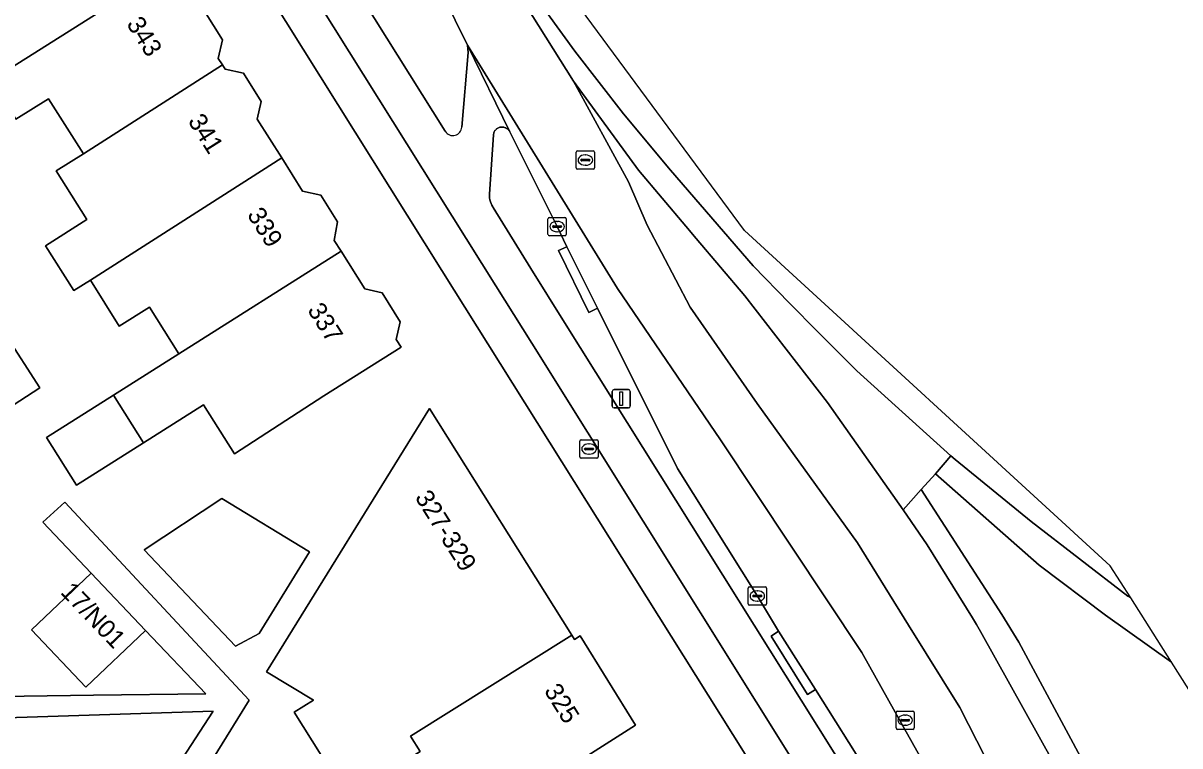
# Model space of a CAD drawing. Extents: x 159279 to 160377, y 384531 to 385888.
# Drawn here: x 160272.5 to 160335.8, y 384823.8 to 384863.4 of the extents above; entities that cross this region are included whole.
import ezdxf

# ---------------------------------------------------------------- set-up
doc = ezdxf.new("R2010")
doc.units = 0
for name, color, linetype in [('IMGEO_Berm_groen', 7, 'Continuous'), ('IMGEO_Berm_open', 7, 'Continuous'), ('IMGEO_Brandkraan', 7, 'Continuous'), ('IMGEO_Erf', 7, 'Continuous'), ('IMGEO_Fietspad_gesloten', 7, 'Continuous'), ('IMGEO_Kolk', 7, 'Continuous'), ('IMGEO_Lichtmast', 7, 'Continuous'), ('IMGEO_Pand', 7, 'Continuous'), ('IMGEO_Pand_nummerreeks', 7, 'Continuous'), ('IMGEO_Rijbaan_regionaal_gesloten', 7, 'Continuous'), ('IMGEO_Rioolput', 7, 'Continuous'), ('IMGEO_Verkeerseiland_open', 7, 'Continuous'), ('IMGEO_Voetpad_open', 7, 'Continuous')]:
    doc.layers.add(name, color=color, linetype=linetype)

msp = doc.modelspace()

# ---------------------------------------------------------------- linework, layer by layer
at = {"layer": 'IMGEO_Berm_groen'}
msp.add_lwpolyline([(160344.939, 384813.291), (160335.359, 384828.406), (160331.753, 384830.982), (160328.12, 384833.722), (160322.436, 384838.728), (160321.664, 384837.872), (160326.077, 384831.015), (160327.003, 384829.512), (160331.807, 384820.577), (160333.709, 384816.149), (160336.127, 384809.135), (160338.841, 384798.782), (160339.23, 384799.289), (160339.572, 384799.83), (160339.865, 384800.398)], close=True, dxfattribs=at)
at = {"layer": 'IMGEO_Berm_open'}
for points in [[(160264.639, 384906.895), (160295.608, 384857.491)], [(160296.97, 384869.249), (160302.621, 384860.241), (160306.179, 384855.355), (160308.77, 384852.302), (160309.347, 384851.622), (160312.015, 384848.479), (160316.525, 384842.639), (160320.673, 384836.753), (160321.664, 384837.872), (160322.436, 384838.728), (160323.291, 384839.715), (160318.14, 384844.363), (160317.366, 384845.136), (160316.008, 384846.501), (160314.455, 384848.079), (160312.464, 384850.125), (160307.93, 384855.361), (160305.359, 384858.448), (160302.699, 384861.878), (160301.205, 384863.945)], [(160296.514, 384857.722), (160296.857, 384861.802), (160296.825, 384862.203), (160294.122, 384867.695)], [(160318.818, 384822.241), (160315.88, 384826.916), (160315.43, 384826.641), (160313.442, 384829.843), (160313.857, 384830.117), (160312.691, 384832.034), (160308.325, 384839.028), (160303.934, 384847.802), (160303.473, 384847.562), (160301.806, 384850.953), (160302.255, 384851.157), (160301.731, 384852.27), (160299.136, 384857.465), (160299.115, 384857.502), (160299.091, 384857.537), (160299.065, 384857.569), (160299.035, 384857.599), (160299.003, 384857.626), (160298.968, 384857.65), (160298.931, 384857.672), (160298.893, 384857.689), (160298.853, 384857.703), (160298.813, 384857.714), (160298.771, 384857.721), (160298.729, 384857.724), (160298.687, 384857.723), (160298.645, 384857.719), (160298.603, 384857.711), (160298.563, 384857.699), (160298.523, 384857.684), (160298.486, 384857.665), (160298.45, 384857.643), (160298.416, 384857.618), (160298.385, 384857.589), (160298.356, 384857.559), (160298.33, 384857.525), (160298.307, 384857.49), (160298.287, 384857.452), (160298.271, 384857.413), (160298.259, 384857.373), (160298.25, 384857.332), (160298.245, 384857.297), (160298.032, 384854.053), (160298.03, 384853.947), (160298.037, 384853.842), (160298.053, 384853.737), (160298.079, 384853.635), (160298.114, 384853.535), (160298.157, 384853.439), (160298.209, 384853.347), (160298.231, 384853.313), (160300.289, 384849.981), (160302.139, 384847.025), (160320.327, 384817.968)]]:
    msp.add_lwpolyline(points, dxfattribs=at)
for points in [[(160302.255, 384851.157), (160301.806, 384850.953), (160303.473, 384847.562), (160303.934, 384847.802)], [(160313.857, 384830.117), (160313.442, 384829.843), (160315.43, 384826.641), (160315.88, 384826.916)]]:
    msp.add_lwpolyline(points, close=True, dxfattribs=at)
msp.add_arc((160296.026, 384857.744), 0.489, 211.23717, 357.37037, dxfattribs=at)
at = {"layer": 'IMGEO_Brandkraan'}
for p, q in [((160302.978, 384839.663), (160302.978, 384840.515)), ((160303.053, 384840.589), (160303.905, 384840.589)), ((160303.979, 384840.515), (160303.979, 384839.663)), ((160303.237, 384840.083), (160303.237, 384840.095)), ((160303.675, 384840.046), (160303.277, 384840.046)), ((160303.28, 384840.132), (160303.678, 384840.132)), ((160303.466, 384840.369), (160303.491, 384840.369)), ((160303.721, 384840.095), (160303.721, 384840.083)), ((160303.905, 384839.589), (160303.053, 384839.589)), ((160303.489, 384839.809), (160303.464, 384839.809))]:
    msp.add_line(p, q, dxfattribs=at)
for points in [[(160302.978, 384839.663), (160302.978, 384840.515)], [(160303.053, 384840.589), (160303.905, 384840.589)], [(160303.979, 384840.515), (160303.979, 384839.663)], [(160303.905, 384839.589), (160303.053, 384839.589)]]:
    msp.add_lwpolyline(points, dxfattribs=at)
for centre, radius, start, end in [((160303.055, 384840.513), 0.0765, 91.55205, 178.44795), ((160303.055, 384840.513), 0.0765, 91.55205, 178.44795), ((160303.903, 384840.513), 0.0765, 1.55205, 88.44795), ((160303.903, 384840.513), 0.0765, 1.55205, 88.44795), ((160303.277, 384840.092), 0.0403, 85.87752, 175.75265), ((160303.274, 384840.082), 0.0366, 178.93798, 274.71019), ((160303.678, 384840.089), 0.043, 264.86636, 352.45326), ((160303.682, 384840.094), 0.0386, 1.73085, 96.63898), ((160303.055, 384839.665), 0.0765, 181.55205, 268.44795), ((160303.055, 384839.665), 0.0765, 181.55205, 268.44795), ((160303.903, 384839.665), 0.0765, 271.55205, 358.44795), ((160303.903, 384839.665), 0.0765, 271.55205, 358.44795)]:
    msp.add_arc(centre, radius, start, end, dxfattribs=at)
for centre, major_axis, ratio, start_param, end_param in [((160303.465, 384840.089), (-0.387, 0.002), 0.722429, 4.712389, 7.853982), ((160303.49, 384840.089), (-0.39, 0.002), 0.717154, 1.570796, 4.712389)]:
    msp.add_ellipse(centre, major_axis=major_axis, ratio=ratio, start_param=start_param, end_param=end_param, dxfattribs=at)
at = {"layer": 'IMGEO_Erf'}
for points in [[(160319.365, 384811.672), (160298.607, 384844.772), (160295.415, 384849.862), (160269.687, 384890.943)], [(160282.435, 384864.064), (160283.415, 384862.509), (160283.183, 384861.486), (160283.407, 384861.131), (160283.553, 384860.899), (160284.566, 384860.668), (160285.534, 384859.13), (160285.314, 384858.158), (160286.655, 384856.029), (160287.801, 384854.21), (160288.79, 384853.985), (160289.701, 384852.538), (160289.531, 384851.517), (160289.905, 384850.923), (160291.206, 384848.859), (160292.148, 384848.645), (160293.145, 384847.062), (160292.925, 384846.094), (160293.191, 384845.672), (160288.961, 384843.007), (160284.065, 384839.825), (160282.38, 384842.501), (160279.083, 384840.424), (160275.414, 384838.113), (160273.771, 384840.721), (160277.44, 384843.032), (160281.029, 384845.293), (160279.415, 384847.856), (160277.764, 384846.816), (160276.181, 384849.329), (160275.282, 384848.763), (160273.732, 384851.225), (160275.995, 384852.651), (160274.315, 384855.318), (160275.796, 384856.251), (160273.89, 384859.277), (160272.1, 384858.149)], [(160290.301, 384820.958), (160287.343, 384825.674), (160288.391, 384826.332), (160285.826, 384827.882), (160294.736, 384842.305), (160302.529, 384829.893), (160302.676, 384829.659), (160302.984, 384829.854), (160306.02, 384824.955), (160301.802, 384822.271)], [(160262.41, 384826.405), (160276.347, 384826.596), (160282.496, 384826.68), (160279.207, 384830.148), (160275.927, 384827.038), (160272.95, 384830.179), (160276.23, 384833.289), (160273.585, 384836.078), (160274.78, 384837.177), (160284.867, 384826.331), (160275.234, 384810.737)], [(160253.932, 384783.658), (160272.813, 384811.866), (160273.572, 384811.373), (160282.902, 384825.728), (160261.942, 384825.057)]]:
    msp.add_lwpolyline(points, dxfattribs=at)
for points in [[(160270.417, 384841.512), (160268.536, 384844.439), (160266.537, 384847.549), (160269.527, 384849.471), (160271.531, 384846.354), (160273.408, 384843.435)], [(160284.131, 384829.288), (160279.122, 384834.571), (160283.386, 384837.371), (160288.181, 384834.453), (160285.419, 384829.982)]]:
    msp.add_lwpolyline(points, close=True, dxfattribs=at)
at = {"layer": 'IMGEO_Fietspad_gesloten'}
for points in [[(160295.608, 384857.491), (160264.639, 384906.895), (160261.57, 384911.857)], [(160262.906, 384905.64), (160298.372, 384849.032), (160300.343, 384845.88), (160318.721, 384816.492)], [(160320.327, 384817.968), (160302.139, 384847.025), (160300.289, 384849.981), (160298.231, 384853.313), (160298.209, 384853.347), (160298.157, 384853.439), (160298.114, 384853.535), (160298.079, 384853.635), (160298.053, 384853.737), (160298.037, 384853.842), (160298.03, 384853.947), (160298.032, 384854.053), (160298.245, 384857.297), (160298.25, 384857.332), (160298.259, 384857.373), (160298.271, 384857.413), (160298.287, 384857.452), (160298.307, 384857.49), (160298.33, 384857.525), (160298.356, 384857.559), (160298.385, 384857.589), (160298.416, 384857.618), (160298.45, 384857.643), (160298.486, 384857.665), (160298.523, 384857.684), (160298.563, 384857.699), (160298.603, 384857.711), (160298.645, 384857.719), (160298.687, 384857.723), (160298.729, 384857.724), (160298.771, 384857.721), (160298.813, 384857.714), (160298.853, 384857.703), (160298.893, 384857.689), (160298.931, 384857.672), (160298.968, 384857.65), (160299.003, 384857.626), (160299.035, 384857.599), (160299.065, 384857.569), (160299.091, 384857.537), (160299.115, 384857.502), (160299.136, 384857.465), (160296.825, 384862.203), (160296.857, 384861.802), (160296.514, 384857.722)]]:
    msp.add_lwpolyline(points, dxfattribs=at)
msp.add_arc((160296.026, 384857.744), 0.489, 211.23717, 357.37037, dxfattribs=at)
at = {"layer": 'IMGEO_Kolk'}
for p, q in [((160301.231, 384851.845), (160301.231, 384852.697)), ((160301.306, 384852.771), (160302.158, 384852.771)), ((160301.719, 384852.551), (160301.744, 384852.551)), ((160302.232, 384852.697), (160302.232, 384851.845)), ((160301.49, 384852.265), (160301.49, 384852.277)), ((160301.928, 384852.228), (160301.53, 384852.228)), ((160301.533, 384852.314), (160301.931, 384852.314)), ((160301.742, 384851.991), (160301.717, 384851.991)), ((160301.974, 384852.277), (160301.974, 384852.265)), ((160302.158, 384851.771), (160301.306, 384851.771)), ((160312.189, 384831.608), (160312.189, 384832.46)), ((160312.264, 384832.534), (160313.116, 384832.534)), ((160312.677, 384832.314), (160312.702, 384832.314)), ((160313.19, 384832.46), (160313.19, 384831.608)), ((160312.448, 384832.028), (160312.448, 384832.04)), ((160312.886, 384831.991), (160312.488, 384831.991)), ((160312.491, 384832.077), (160312.889, 384832.077)), ((160312.7, 384831.754), (160312.675, 384831.754)), ((160312.932, 384832.04), (160312.932, 384832.028)), ((160313.116, 384831.534), (160312.264, 384831.534))]:
    msp.add_line(p, q, dxfattribs=at)
for points in [[(160301.231, 384851.845), (160301.231, 384852.697)], [(160301.306, 384852.771), (160302.158, 384852.771)], [(160302.232, 384852.697), (160302.232, 384851.845)], [(160302.158, 384851.771), (160301.306, 384851.771)], [(160312.189, 384831.608), (160312.189, 384832.46)], [(160312.264, 384832.534), (160313.116, 384832.534)], [(160313.19, 384832.46), (160313.19, 384831.608)], [(160313.116, 384831.534), (160312.264, 384831.534)]]:
    msp.add_lwpolyline(points, dxfattribs=at)
for centre, radius, start, end in [((160301.308, 384852.695), 0.0765, 91.55205, 178.44795), ((160301.308, 384852.695), 0.0765, 91.55205, 178.44795), ((160302.156, 384852.695), 0.0765, 1.55205, 88.44795), ((160302.156, 384852.695), 0.0765, 1.55205, 88.44795), ((160301.53, 384852.274), 0.0403, 85.87752, 175.75265), ((160301.527, 384852.264), 0.0366, 178.93798, 274.71019), ((160301.931, 384852.271), 0.043, 264.86636, 352.45326), ((160301.935, 384852.276), 0.0386, 1.73085, 96.63898), ((160301.308, 384851.847), 0.0765, 181.55205, 268.44795), ((160301.308, 384851.847), 0.0765, 181.55205, 268.44795), ((160302.156, 384851.847), 0.0765, 271.55205, 358.44795), ((160302.156, 384851.847), 0.0765, 271.55205, 358.44795), ((160312.266, 384832.458), 0.0765, 91.55205, 178.44795), ((160312.266, 384832.458), 0.0765, 91.55205, 178.44795), ((160313.114, 384832.458), 0.0765, 1.55205, 88.44795), ((160313.114, 384832.458), 0.0765, 1.55205, 88.44795), ((160312.488, 384832.037), 0.0403, 85.87752, 175.75265), ((160312.485, 384832.027), 0.0366, 178.93798, 274.71019), ((160312.889, 384832.034), 0.043, 264.86636, 352.45326), ((160312.893, 384832.039), 0.0386, 1.73085, 96.63898), ((160312.266, 384831.61), 0.0765, 181.55205, 268.44795), ((160312.266, 384831.61), 0.0765, 181.55205, 268.44795), ((160313.114, 384831.61), 0.0765, 271.55205, 358.44795), ((160313.114, 384831.61), 0.0765, 271.55205, 358.44795)]:
    msp.add_arc(centre, radius, start, end, dxfattribs=at)
for centre, major_axis, ratio, start_param, end_param in [((160301.718, 384852.271), (-0.387, 0.002), 0.722429, 4.712389, 7.853982), ((160301.743, 384852.271), (-0.39, 0.002), 0.717154, 1.570796, 4.712389), ((160312.676, 384832.034), (-0.387, 0.002), 0.722429, 4.712389, 7.853982), ((160312.701, 384832.034), (-0.39, 0.002), 0.717154, 1.570796, 4.712389)]:
    msp.add_ellipse(centre, major_axis=major_axis, ratio=ratio, start_param=start_param, end_param=end_param, dxfattribs=at)
at = {"layer": 'IMGEO_Lichtmast'}
for p, q in [((160304.746, 384842.439), (160304.746, 384843.239)), ((160304.746, 384843.239), (160304.746, 384842.439)), ((160304.846, 384843.339), (160305.636, 384843.339)), ((160305.636, 384843.339), (160304.846, 384843.339)), ((160305.736, 384843.239), (160305.736, 384842.439)), ((160305.736, 384842.439), (160305.736, 384843.239)), ((160305.636, 384842.339), (160304.846, 384842.339)), ((160304.846, 384842.339), (160305.636, 384842.339))]:
    msp.add_line(p, q, dxfattribs=at)
msp.add_lwpolyline([(160305.166, 384843.214), (160305.316, 384843.214), (160305.316, 384842.464), (160305.166, 384842.464), (160305.166, 384843.214)], dxfattribs=at)
for centre, start, end in [((160304.846, 384843.239), 90, 180), ((160304.846, 384843.239), 90, 180), ((160305.636, 384843.239), 0, 90), ((160305.636, 384843.239), 360, 90), ((160304.846, 384842.439), 180, 270), ((160304.846, 384842.439), 180, 270), ((160305.636, 384842.439), 270, 0), ((160305.636, 384842.439), 270, 0)]:
    msp.add_arc(centre, 0.1, start, end, dxfattribs=at)
at = {"layer": 'IMGEO_Pand'}
for points in [[(160280.173, 384866.245), (160278.974, 384868.149), (160279.193, 384869.114), (160278.139, 384870.787), (160277.191, 384871.002), (160276.959, 384871.37), (160269.346, 384866.559), (160269.46, 384866.371), (160270.373, 384864.856), (160271.395, 384863.16), (160269.638, 384862.054), (160270.749, 384860.292)], [(160283.407, 384861.131), (160283.183, 384861.486), (160283.415, 384862.509), (160282.435, 384864.064), (160281.399, 384864.299), (160280.173, 384866.245), (160270.749, 384860.292), (160270.938, 384859.992), (160271.637, 384858.883), (160272.1, 384858.149), (160273.89, 384859.277), (160275.796, 384856.251)], [(160275.796, 384856.251), (160274.315, 384855.318), (160275.995, 384852.651), (160273.732, 384851.225), (160275.282, 384848.763), (160276.181, 384849.329), (160286.655, 384856.029), (160285.314, 384858.158), (160285.534, 384859.13), (160284.566, 384860.668), (160283.553, 384860.899), (160283.407, 384861.131)], [(160289.905, 384850.923), (160289.531, 384851.517), (160289.701, 384852.538), (160288.79, 384853.985), (160287.801, 384854.21), (160286.655, 384856.029), (160276.181, 384849.329), (160277.764, 384846.816), (160279.415, 384847.856), (160281.029, 384845.293)], [(160281.029, 384845.293), (160277.44, 384843.032), (160279.083, 384840.424), (160282.38, 384842.501), (160284.065, 384839.825), (160288.961, 384843.007), (160293.191, 384845.672), (160292.925, 384846.094), (160293.145, 384847.062), (160292.148, 384848.645), (160291.206, 384848.859), (160289.905, 384850.923)], [(160268.536, 384844.439), (160270.417, 384841.512), (160273.408, 384843.435), (160271.531, 384846.354)], [(160277.44, 384843.032), (160273.771, 384840.721), (160275.414, 384838.113), (160279.083, 384840.424)], [(160294.736, 384842.305), (160285.826, 384827.882), (160288.391, 384826.332), (160287.343, 384825.674), (160290.301, 384820.958), (160292.328, 384822.333), (160294.228, 384823.526), (160293.708, 384824.355), (160302.529, 384829.893)], [(160283.386, 384837.371), (160279.122, 384834.571), (160284.131, 384829.288), (160285.419, 384829.982), (160288.181, 384834.453)], [(160279.207, 384830.148), (160276.23, 384833.289), (160272.95, 384830.179), (160275.927, 384827.038)], [(160297.306, 384819.126), (160297.181, 384819.331), (160301.802, 384822.271), (160306.02, 384824.955), (160302.984, 384829.854), (160302.676, 384829.659), (160302.529, 384829.893), (160293.708, 384824.355), (160294.228, 384823.526), (160292.328, 384822.333), (160290.301, 384820.958), (160275.234, 384810.737), (160275.038, 384810.42), (160283.713, 384804.784), (160284.353, 384805.173), (160288.205, 384807.511), (160286.664, 384809.936), (160285.234, 384811.6), (160285.824, 384811.975), (160291.167, 384815.224)]]:
    msp.add_lwpolyline(points, close=True, dxfattribs=at)
at = {"layer": 'IMGEO_Rijbaan_regionaal_gesloten'}
for points in [[(160326.594, 384820.412), (160323.776, 384825.932), (160320.973, 384830.436), (160318.17, 384834.94), (160312.673, 384842.588), (160309.018, 384847.856), (160306.653, 384852.355), (160305.645, 384854.721), (160302.621, 384860.241), (160296.97, 384869.249)], [(160294.122, 384867.695), (160296.825, 384862.203), (160300.93, 384855.538), (160305.035, 384848.872), (160310.68, 384840.594), (160314.545, 384834.764), (160318.409, 384828.934), (160320.583, 384825.053), (160322.756, 384821.173)], [(160301.205, 384863.945), (160302.699, 384861.878), (160305.359, 384858.448), (160307.93, 384855.361), (160312.464, 384850.125), (160314.455, 384848.079), (160316.008, 384846.501), (160317.366, 384845.136), (160318.14, 384844.363), (160323.291, 384839.715), (160323.511, 384839.517), (160327.681, 384836.111), (160332.978, 384832.035), (160333.127, 384831.927), (160332.01, 384833.689), (160311.993, 384852.061), (160300.951, 384867.029)], [(160322.756, 384821.173), (160320.583, 384825.053), (160318.409, 384828.934), (160314.545, 384834.764), (160310.68, 384840.594), (160305.035, 384848.872), (160300.93, 384855.538), (160296.825, 384862.203), (160299.136, 384857.465), (160301.731, 384852.27), (160302.255, 384851.157), (160303.934, 384847.802), (160308.325, 384839.028), (160312.691, 384832.034), (160313.857, 384830.117), (160315.88, 384826.916), (160318.818, 384822.241)], [(160330.534, 384820.003), (160324.909, 384830.098), (160324.689, 384830.473), (160324.467, 384830.847), (160321.986, 384834.833), (160320.673, 384836.753), (160316.525, 384842.639), (160312.015, 384848.479), (160309.347, 384851.622), (160308.77, 384852.302), (160306.179, 384855.355), (160302.621, 384860.241), (160305.645, 384854.721), (160306.653, 384852.355), (160309.018, 384847.856), (160312.673, 384842.588), (160318.17, 384834.94), (160320.973, 384830.436), (160323.776, 384825.932), (160326.594, 384820.412)]]:
    msp.add_lwpolyline(points, dxfattribs=at)
at = {"layer": 'IMGEO_Rioolput'}
for p, q in [((160302.852, 384856.414), (160303.704, 384856.414)), ((160302.777, 384855.488), (160302.777, 384856.34)), ((160303.036, 384855.908), (160303.036, 384855.92)), ((160303.474, 384855.871), (160303.076, 384855.871)), ((160303.079, 384855.957), (160303.477, 384855.957)), ((160303.265, 384856.194), (160303.29, 384856.194)), ((160303.52, 384855.92), (160303.52, 384855.908)), ((160303.778, 384856.34), (160303.778, 384855.488)), ((160303.704, 384855.414), (160302.852, 384855.414)), ((160303.288, 384855.634), (160303.263, 384855.634)), ((160320.281, 384824.806), (160320.281, 384825.658)), ((160320.356, 384825.732), (160321.208, 384825.732)), ((160320.769, 384825.512), (160320.794, 384825.512)), ((160321.282, 384825.658), (160321.282, 384824.806)), ((160321.208, 384824.732), (160320.356, 384824.732)), ((160320.54, 384825.226), (160320.54, 384825.238)), ((160320.978, 384825.189), (160320.58, 384825.189)), ((160320.583, 384825.275), (160320.981, 384825.275)), ((160320.792, 384824.952), (160320.767, 384824.952)), ((160321.024, 384825.238), (160321.024, 384825.226))]:
    msp.add_line(p, q, dxfattribs=at)
for points in [[(160302.852, 384856.414), (160303.704, 384856.414)], [(160302.777, 384855.488), (160302.777, 384856.34)], [(160303.778, 384856.34), (160303.778, 384855.488)], [(160303.704, 384855.414), (160302.852, 384855.414)], [(160320.281, 384824.806), (160320.281, 384825.658)], [(160320.356, 384825.732), (160321.208, 384825.732)], [(160321.282, 384825.658), (160321.282, 384824.806)], [(160321.208, 384824.732), (160320.356, 384824.732)]]:
    msp.add_lwpolyline(points, dxfattribs=at)
for centre, radius, start, end in [((160302.854, 384856.338), 0.0765, 91.55205, 178.44795), ((160302.854, 384856.338), 0.0765, 91.55205, 178.44795), ((160303.702, 384856.338), 0.0765, 1.55205, 88.44795), ((160303.702, 384856.338), 0.0765, 1.55205, 88.44795), ((160303.076, 384855.917), 0.0403, 85.87752, 175.75265), ((160303.073, 384855.907), 0.0366, 178.93798, 274.71019), ((160303.477, 384855.914), 0.043, 264.86636, 352.45326), ((160303.481, 384855.919), 0.0386, 1.73085, 96.63898), ((160302.854, 384855.49), 0.0765, 181.55205, 268.44795), ((160302.854, 384855.49), 0.0765, 181.55205, 268.44795), ((160303.702, 384855.49), 0.0765, 271.55205, 358.44795), ((160303.702, 384855.49), 0.0765, 271.55205, 358.44795), ((160320.358, 384825.656), 0.0765, 91.55205, 178.44795), ((160320.358, 384825.656), 0.0765, 91.55205, 178.44795), ((160321.206, 384825.656), 0.0765, 1.55205, 88.44795), ((160321.206, 384825.656), 0.0765, 1.55205, 88.44795), ((160320.358, 384824.808), 0.0765, 181.55205, 268.44795), ((160320.358, 384824.808), 0.0765, 181.55205, 268.44795), ((160320.58, 384825.235), 0.0403, 85.87752, 175.75265), ((160320.577, 384825.225), 0.0366, 178.93798, 274.71019), ((160320.981, 384825.232), 0.043, 264.86636, 352.45326), ((160320.985, 384825.237), 0.0386, 1.73085, 96.63898), ((160321.206, 384824.808), 0.0765, 271.55205, 358.44795), ((160321.206, 384824.808), 0.0765, 271.55205, 358.44795)]:
    msp.add_arc(centre, radius, start, end, dxfattribs=at)
for centre, major_axis, ratio, start_param, end_param in [((160303.264, 384855.914), (-0.387, 0.002), 0.722429, 4.712389, 7.853982), ((160303.289, 384855.914), (-0.39, 0.002), 0.717154, 1.570796, 4.712389), ((160320.768, 384825.232), (-0.387, 0.002), 0.722429, 4.712389, 7.853982), ((160320.793, 384825.232), (-0.39, 0.002), 0.717154, 1.570796, 4.712389)]:
    msp.add_ellipse(centre, major_axis=major_axis, ratio=ratio, start_param=start_param, end_param=end_param, dxfattribs=at)
at = {"layer": 'IMGEO_Verkeerseiland_open'}
for points in [[(160333.127, 384831.927), (160332.978, 384832.035), (160327.681, 384836.111), (160323.511, 384839.517), (160323.291, 384839.715), (160322.436, 384838.728), (160328.12, 384833.722), (160331.753, 384830.982), (160335.359, 384828.406)], [(160337.664, 384797.668), (160338.841, 384798.782), (160336.127, 384809.135), (160333.709, 384816.149), (160331.807, 384820.577), (160327.003, 384829.512), (160326.077, 384831.015), (160321.664, 384837.872), (160320.673, 384836.753), (160321.986, 384834.833), (160324.467, 384830.847), (160324.689, 384830.473), (160324.909, 384830.098), (160330.534, 384820.003), (160332.283, 384815.903), (160334.742, 384808.772)]]:
    msp.add_lwpolyline(points, close=True, dxfattribs=at)
at = {"layer": 'IMGEO_Voetpad_open'}
for points in [[(160320.184, 384813.508), (160318.721, 384816.492), (160300.343, 384845.88), (160298.372, 384849.032), (160262.906, 384905.64), (160262.643, 384906.035), (160261.672, 384907.584)], [(160259.66, 384906.943), (160260.63, 384905.395), (160262.034, 384903.155), (160269.687, 384890.943), (160295.415, 384849.862), (160298.607, 384844.772), (160319.365, 384811.672), (160320.653, 384811.999), (160320.627, 384812.1), (160320.184, 384813.508)]]:
    msp.add_lwpolyline(points, dxfattribs=at)
msp.add_lwpolyline([(160274.78, 384837.177), (160273.585, 384836.078), (160276.23, 384833.289), (160279.207, 384830.148), (160282.496, 384826.68), (160276.347, 384826.596), (160262.41, 384826.405), (160261.942, 384825.057), (160282.902, 384825.728), (160273.572, 384811.373), (160275.038, 384810.42), (160275.234, 384810.737), (160284.867, 384826.331)], close=True, dxfattribs=at)

# ---------------------------------------------------------------- texts
at = {"layer": 'IMGEO_Pand_nummerreeks'}
for s, rotation, p in [('343', 302.28023, (160278.13, 384863.371)), ('341', 302.28003, (160281.492, 384858.051)), ('339', 302.28003, (160284.731, 384852.922)), ('337', 302.28003, (160288.031, 384847.698)), ('327-329', 302.12553, (160293.918, 384837.439)), ('17/N01', 313.61907, (160274.494, 384832.211)), ('325', 301.78749, (160300.988, 384826.849))]:
    msp.add_text(s, height=1, rotation=rotation, dxfattribs=at).set_placement(p)

doc.saveas('drawing.dxf')
